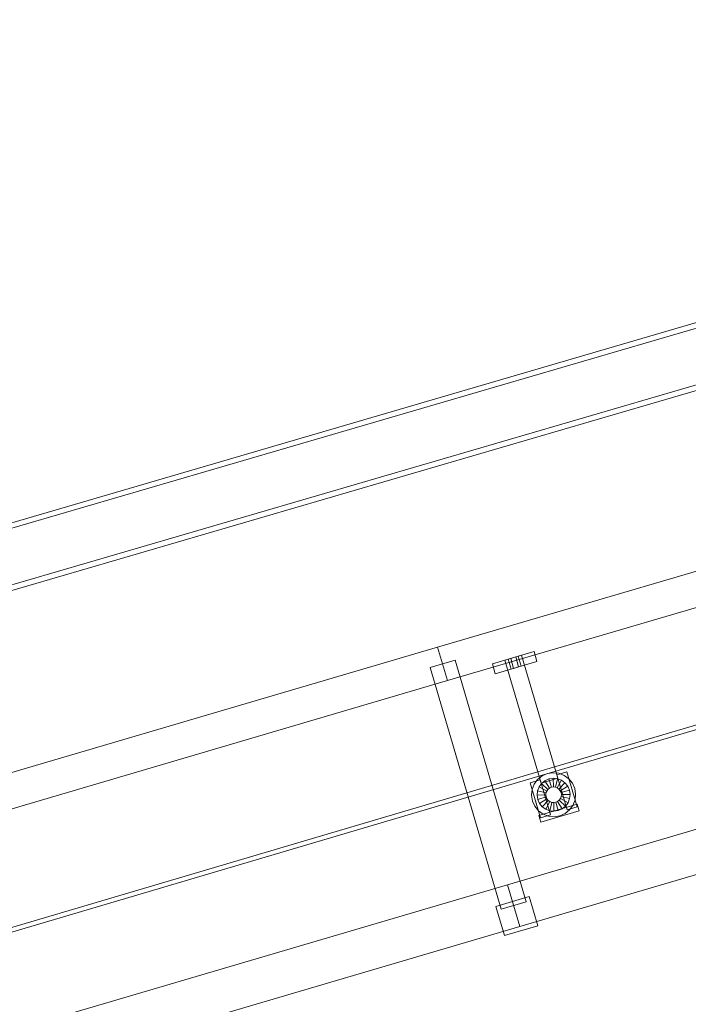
# Model space of a CAD drawing. Header units: millimetres. Extents: x -4395 to 65662, y -65530 to 6847.
# Tile 586 of 656: x 6713 to 7482, y 1621 to 2754. Entities that reach past the tile are written whole.
import ezdxf

# ---------------------------------------------------------------- set-up
doc = ezdxf.new("R2010")
doc.units = ezdxf.units.MM
doc.layers.add('COTAS_P', color=1, linetype='Continuous', lineweight=0)
doc.layers.add('lateral_C01', color=7, linetype='Continuous', lineweight=0)
doc.dimstyles.new('R19_100', dxfattribs={"dimtxt": 250, "dimasz": 150, "dimexe": 150, "dimexo": 80, "dimgap": 100, "dimtad": 1, "dimtih": 1, "dimtoh": 1, "dimdsep": 46, "dimcen": 0.09, "dimadec": 0, "dimazin": 0, "dimtfac": 1, "dimtdec": 4, "dimtofl": 0, "dimtmove": 0, "dimatfit": 3, "dimfxl": 1, "dimtolj": 1, "dimtzin": 0, "dimarcsym": 0})

# ---------------------------------------------------------------- blocks, each defined once
blk = doc.blocks.new('DIM_R33_1')
at = {"layer": 'COTAS_P'}
for p, q in [((796, 1103.4), (9904.9, 3783.4)), ((9904.9, 3783.4), (9748.3, 3784.2)), ((9904.9, 3783.4), (9773.7, 3697.9)), ((10158.9, 2920), (9904.9, 3783.4)), ((796, 1103.4), (927.2, 1188.9)), ((1050, 240), (796, 1103.4)), ((796, 1103.4), (952.6, 1102.6))]:
    blk.add_line(p, q, dxfattribs=at)
blk.add_text('9495 P', height=250, rotation=16.3948, dxfattribs=at).set_placement((5322.2, 2539.3))

msp = doc.modelspace()

# ---------------------------------------------------------------- linework, layer by layer
at = {"layer": 'lateral_C01'}
for p, q in [((1105.699, 51.872), (10210.031, 2747.406)), ((1107.119, 47.078), (10211.451, 2742.611)), ((7538.801, 2419.466), (6598.176, 2144.461)), ((6599.86, 2138.702), (7540.485, 2413.707)), ((7194.008, 2032.034), (8345.216, 2370.739)), ((6617.491, 2078.397), (7558.116, 2353.402)), ((7559.8, 2347.643), (6619.175, 2072.639)), ((7205.298, 1993.661), (8356.506, 2332.365)), ((7274.451, 1758.623), (8425.658, 2097.327)), ((7288.563, 1710.656), (8439.771, 2049.36)), ((6042.801, 1693.33), (7194.008, 2032.034)), ((7194.008, 2032.034), (7205.298, 1993.661)), ((7256.933, 2013.022), (7304.9, 2027.135)), ((7271.323, 2017.256), (7290.51, 2022.901)), ((7275.161, 2018.385), (7278.039, 2019.232)), ((7275.161, 2018.385), (7278.548, 2006.873)), ((7278.039, 2019.232), (7283.795, 2020.925)), ((7281.426, 2007.72), (7278.039, 2019.232)), ((7283.795, 2020.925), (7286.673, 2021.772)), ((7287.182, 2009.413), (7283.795, 2020.925)), ((7290.06, 2010.26), (7286.673, 2021.772)), ((7332.155, 1881.356), (7290.51, 2022.901)), ((7308.287, 2015.623), (7304.9, 2027.135)), ((7214.043, 2017.081), (7185.263, 2008.614)), ((7267.117, 1730.405), (7185.263, 2008.614)), ((7214.043, 2017.081), (7295.897, 1738.873)), ((7256.933, 2013.022), (7260.32, 2001.51)), ((7260.32, 2001.51), (7308.287, 2015.623)), ((7271.323, 2017.256), (7312.968, 1875.711)), ((7281.426, 2007.72), (7278.548, 2006.873)), ((7281.426, 2007.72), (7287.182, 2009.413)), ((7287.182, 2009.413), (7290.06, 2010.26)), ((6054.091, 1654.956), (7205.298, 1993.661)), ((7308.968, 1879.742), (7314.128, 1883.906)), ((7312.968, 1875.711), (7332.155, 1881.356)), ((7314.128, 1883.906), (7320.191, 1886.592)), ((7320.191, 1886.592), (7326.742, 1887.617)), ((7326.742, 1887.617), (7333.335, 1886.912)), ((7331.026, 1885.193), (7342.538, 1888.58)), ((7331.026, 1885.193), (7342.881, 1844.901)), ((7333.335, 1886.912), (7339.521, 1884.524)), ((7339.521, 1884.524), (7344.878, 1880.617)), ((7354.393, 1848.288), (7342.538, 1888.58)), ((7300.327, 1876.161), (7311.839, 1879.548)), ((7300.327, 1876.161), (7312.182, 1835.869)), ((7302.673, 1868.199), (7305.06, 1874.385)), ((7305.06, 1874.385), (7308.968, 1879.742)), ((7308.893, 1866.694), (7310.679, 1871.321)), ((7310.679, 1871.321), (7313.602, 1875.328)), ((7319.458, 1866.533), (7310.679, 1871.321)), ((7323.694, 1839.256), (7311.839, 1879.548)), ((7313.602, 1875.328), (7317.462, 1878.443)), ((7320.843, 1868.432), (7313.602, 1875.328)), ((7317.462, 1878.443), (7321.997, 1880.452)), ((7322.672, 1869.907), (7317.462, 1878.443)), ((7321.997, 1880.452), (7326.897, 1881.219)), ((7324.82, 1870.858), (7321.997, 1880.452)), ((7322.672, 1869.907), (7324.82, 1870.858)), ((7324.82, 1870.858), (7327.141, 1871.222)), ((7327.141, 1871.222), (7326.897, 1881.219)), ((7326.897, 1881.219), (7331.829, 1880.691)), ((7327.141, 1871.222), (7329.477, 1870.972)), ((7329.477, 1870.972), (7331.829, 1880.691)), ((7329.477, 1870.972), (7331.669, 1870.126)), ((7331.669, 1870.126), (7336.457, 1878.905)), ((7331.669, 1870.126), (7333.567, 1868.741)), ((7331.829, 1880.691), (7336.457, 1878.905)), ((7333.567, 1868.741), (7340.464, 1875.983)), ((7335.042, 1866.913), (7343.578, 1872.122)), ((7336.457, 1878.905), (7340.464, 1875.983)), ((7340.464, 1875.983), (7343.578, 1872.122)), ((7343.578, 1872.122), (7345.587, 1867.587)), ((7344.878, 1880.617), (7349.041, 1875.456)), ((7349.041, 1875.456), (7351.727, 1869.394)), ((7301.967, 1861.606), (7302.673, 1868.199)), ((7302.993, 1855.055), (7301.967, 1861.606)), ((7308.366, 1861.762), (7308.893, 1866.694)), ((7318.363, 1862.005), (7308.366, 1861.762)), ((7309.132, 1856.862), (7308.366, 1861.762)), ((7318.612, 1864.342), (7308.893, 1866.694)), ((7318.726, 1859.684), (7309.132, 1856.862)), ((7318.363, 1862.005), (7318.612, 1864.342)), ((7318.726, 1859.684), (7318.363, 1862.005)), ((7318.612, 1864.342), (7319.458, 1866.533)), ((7319.678, 1857.536), (7318.726, 1859.684)), ((7319.458, 1866.533), (7320.843, 1868.432)), ((7320.843, 1868.432), (7322.672, 1869.907)), ((7333.567, 1868.741), (7335.042, 1866.913)), ((7335.042, 1866.913), (7335.994, 1864.765)), ((7336.107, 1860.107), (7335.261, 1857.915)), ((7345.587, 1867.587), (7335.994, 1864.765)), ((7335.994, 1864.765), (7336.357, 1862.444)), ((7336.357, 1862.444), (7336.107, 1860.107)), ((7336.107, 1860.107), (7345.827, 1857.755)), ((7336.357, 1862.444), (7346.354, 1862.687)), ((7345.587, 1867.587), (7346.354, 1862.687)), ((7346.354, 1862.687), (7345.827, 1857.755)), ((7351.727, 1869.394), (7352.752, 1862.843)), ((7352.752, 1862.843), (7352.047, 1856.25)), ((7305.678, 1848.993), (7302.993, 1855.055)), ((7309.842, 1843.832), (7305.678, 1848.993)), ((7311.142, 1852.327), (7309.132, 1856.862)), ((7310.376, 1838.464), (7354.505, 1851.448)), ((7319.678, 1857.536), (7311.142, 1852.327)), ((7314.256, 1848.466), (7311.142, 1852.327)), ((7321.153, 1855.707), (7314.256, 1848.466)), ((7318.263, 1845.544), (7314.256, 1848.466)), ((7323.051, 1854.323), (7318.263, 1845.544)), ((7321.153, 1855.707), (7319.678, 1857.536)), ((7323.051, 1854.323), (7321.153, 1855.707)), ((7325.243, 1853.477), (7322.891, 1843.758)), ((7325.243, 1853.477), (7323.051, 1854.323)), ((7327.579, 1853.227), (7325.243, 1853.477)), ((7329.9, 1853.59), (7327.579, 1853.227)), ((7327.579, 1853.227), (7327.822, 1843.23)), ((7332.048, 1854.542), (7329.9, 1853.59)), ((7329.9, 1853.59), (7332.723, 1843.997)), ((7333.877, 1856.017), (7332.048, 1854.542)), ((7332.048, 1854.542), (7337.258, 1846.006)), ((7335.261, 1857.915), (7333.877, 1856.017)), ((7333.877, 1856.017), (7341.118, 1849.12)), ((7335.261, 1857.915), (7344.041, 1853.128)), ((7341.118, 1849.12), (7337.258, 1846.006)), ((7344.041, 1853.128), (7341.118, 1849.12)), ((7342.881, 1844.901), (7354.393, 1848.288)), ((7345.827, 1857.755), (7344.041, 1853.128)), ((7349.66, 1850.064), (7345.752, 1844.706)), ((7352.047, 1856.25), (7349.66, 1850.064)), ((7356.763, 1843.773), (7354.505, 1851.448)), ((7315.199, 1839.925), (7309.842, 1843.832)), ((7310.376, 1838.464), (7312.634, 1830.79)), ((7312.182, 1835.869), (7323.694, 1839.256)), ((7312.634, 1830.79), (7356.763, 1843.773)), ((7321.385, 1837.537), (7315.199, 1839.925)), ((7322.891, 1843.758), (7318.263, 1845.544)), ((7327.978, 1836.832), (7321.385, 1837.537)), ((7327.822, 1843.23), (7322.891, 1843.758)), ((7332.723, 1843.997), (7327.822, 1843.23)), ((7334.529, 1837.857), (7327.978, 1836.832)), ((7337.258, 1846.006), (7332.723, 1843.997)), ((7340.592, 1840.543), (7334.529, 1837.857)), ((7345.752, 1844.706), (7340.592, 1840.543)), ((6123.243, 1419.918), (7274.451, 1758.623)), ((7274.451, 1758.623), (7288.563, 1710.656)), ((7260.909, 1733.791), (7299.283, 1745.081)), ((7295.897, 1738.873), (7267.117, 1730.405)), ((7309.161, 1711.504), (7299.283, 1745.081)), ((7260.909, 1733.791), (7270.788, 1700.214)), ((7270.788, 1700.214), (7309.161, 1711.504)), ((6137.356, 1371.951), (7288.563, 1710.656))]:
    msp.add_line(p, q, dxfattribs=at)

# ---------------------------------------------------------------- dimensions: what is measured, and where the dimension line sits
at = {"layer": 'COTAS_P'}
dim = msp.add_aligned_dim(p1=(1050, 240), p2=(10158.931, 2920), distance=900, text='<> P', dimstyle='R19_100', dxfattribs=at)
dim.commit()
dim.dimension.update_dxf_attribs({"geometry": 'DIM_R33_1', "text_midpoint": (5350.437, 2443.406)})

doc.saveas('drawing.dxf')
